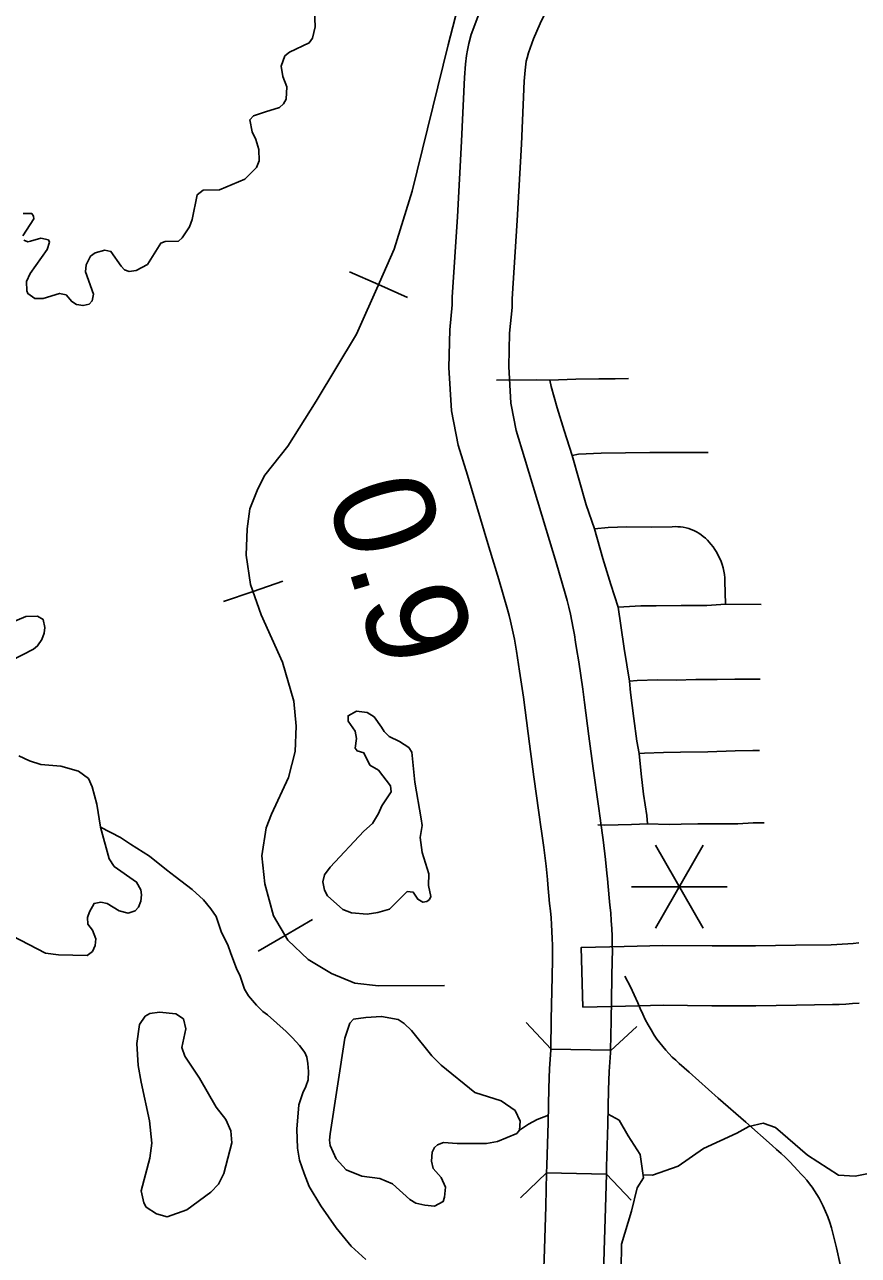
# Model space of a CAD drawing. Extents: x -19 to 366, y -4 to 359.
# Drawn here: x 153.013 to 153.672, y 184.765 to 185.739 of the extents above; entities that cross this region are included whole.
import ezdxf

# ---------------------------------------------------------------- set-up
doc = ezdxf.new("R2010")
doc.units = 0
for name, color, linetype in [('Level 10', 7, 'Continuous'), ('Level 31', 7, 'Continuous'), ('Level 35', 7, 'Continuous'), ('Level 37', 7, 'Continuous'), ('Level 40', 7, 'Continuous'), ('Level 47', 7, 'Continuous'), ('Level 48', 7, 'Continuous'), ('Level 60', 7, 'Continuous')]:
    doc.layers.add(name, color=color, linetype=linetype)

msp = doc.modelspace()

# ---------------------------------------------------------------- linework, layer by layer
at = {"layer": 'Level 10'}
for p, q in [((153.35044, 185.4331), (153.3558, 185.40613)), ((153.4216, 185.10237), (153.42157, 185.10262)), ((153.43015, 184.9855), (153.43015, 184.9856)), ((153.4544, 184.9614), (153.48821, 184.96222)), ((153.48821, 184.96222), (153.48819, 184.96222)), ((153.42901, 184.9281), (153.47635, 184.92734)), ((153.42576, 184.83036), (153.4731, 184.82928))]:
    msp.add_line(p, q, dxfattribs=at)
for points in [[(153.419, 185.85408), (153.41621, 185.84816), (153.41283, 185.84102), (153.40658, 185.82427), (153.38324, 185.77131), (153.3775, 185.75897), (153.37141, 185.74501), (153.36619, 185.73078), (153.36427, 185.72379), (153.36317, 185.71864), (153.36245, 185.71419), (153.36161, 185.70747), (153.36084, 185.69683), (153.35853, 185.64652), (153.3552, 185.58654), (153.35106, 185.52315), (153.3511, 185.51711), (153.34917, 185.4974), (153.34853, 185.46748), (153.35044, 185.4331)], [(153.39752, 185.43925), (153.39591, 185.46829), (153.39647, 185.49458), (153.39847, 185.51494), (153.39842, 185.52176), (153.40246, 185.58368), (153.40581, 185.64412), (153.40811, 185.69403), (153.40874, 185.70281), (153.40933, 185.70747), (153.40972, 185.7099), (153.41029, 185.71254), (153.41133, 185.71633), (153.41537, 185.72738), (153.42067, 185.7395), (153.42638, 185.75177), (153.45046, 185.80644), (153.45648, 185.82257), (153.45903, 185.82794), (153.46185, 185.83395)], [(153.40178, 185.41765), (153.39776, 185.4379), (153.39752, 185.43925)], [(153.46846, 185.10917), (153.46656, 185.12229), (153.46259, 185.15013), (153.45923, 185.17582), (153.45574, 185.20242), (153.45437, 185.21308), (153.45286, 185.22392), (153.4512, 185.23474), (153.44948, 185.24515), (153.44873, 185.25029), (153.44782, 185.25587), (153.44682, 185.26137), (153.44574, 185.26686), (153.44456, 185.27234), (153.44329, 185.27784), (153.44191, 185.28327), (153.44047, 185.28872), (153.43332, 185.31314), (153.4255, 185.33929), (153.40838, 185.3959), (153.40178, 185.41765)], [(153.3558, 185.40613), (153.36307, 185.38217), (153.38016, 185.32566), (153.38792, 185.29971), (153.39486, 185.276), (153.39608, 185.27137), (153.39728, 185.26669), (153.39835, 185.26203), (153.39937, 185.25731), (153.4003, 185.25257), (153.40117, 185.24781), (153.40194, 185.24309), (153.40268, 185.23791), (153.40444, 185.22729), (153.40601, 185.21705), (153.40744, 185.20679), (153.40879, 185.19632), (153.41229, 185.16967), (153.41568, 185.14372), (153.41969, 185.11556), (153.4216, 185.10237)], [(153.42157, 185.10262), (153.42355, 185.08779), (153.42531, 185.0731), (153.42642, 185.06253), (153.42684, 185.05843), (153.42819, 185.04334), (153.42879, 185.03754), (153.42928, 185.03211), (153.42969, 185.02671), (153.43001, 185.0213), (153.43023, 185.01589), (153.43037, 185.01048), (153.43042, 185.00502), (153.43041, 184.99954), (153.43015, 184.9855)], [(153.47749, 184.98463), (153.47776, 184.99904), (153.47777, 185.00517), (153.47771, 185.01131), (153.47756, 185.0175), (153.4773, 185.02368), (153.47693, 185.02986), (153.47647, 185.03603), (153.47591, 185.04214), (153.47532, 185.04789), (153.47397, 185.06294), (153.47352, 185.06739), (153.47237, 185.07838), (153.47053, 185.09375), (153.46849, 185.10892)], [(153.48706, 185.00956), (153.45324, 185.00873), (153.4544, 184.9614)], [(153.67265, 185.0123), (153.6683, 185.01184), (153.66396, 185.01145), (153.6596, 185.01115), (153.65525, 185.01092), (153.65092, 185.01077), (153.62279, 185.01038), (153.59097, 185.00987), (153.55665, 185.00991), (153.51765, 185.01027), (153.48708, 185.00956)], [(153.43015, 184.9856), (153.42939, 184.95162), (153.42901, 184.9281)], [(153.47635, 184.92734), (153.47672, 184.95071), (153.47749, 184.98453)], [(153.48819, 184.96222), (153.51798, 184.96292), (153.5564, 184.96256), (153.59132, 184.96252), (153.62351, 184.96303), (153.65205, 184.96344), (153.65728, 184.96361), (153.66249, 184.96388), (153.66772, 184.96425), (153.67292, 184.96472)], [(153.42901, 184.9281), (153.429, 184.92739), (153.428, 184.91302), (153.42749, 184.89727), (153.4269, 184.8701), (153.4259, 184.83628), (153.42576, 184.83036)], [(153.47635, 184.92734), (153.47632, 184.92537), (153.4753, 184.91061), (153.47482, 184.89599), (153.47423, 184.86889), (153.47323, 184.83504), (153.4731, 184.82928)], [(153.41467, 184.48583), (153.41567, 184.49861), (153.41649, 184.51125), (153.41716, 184.5239), (153.41766, 184.53658), (153.41939, 184.59718), (153.42065, 184.65032), (153.42198, 184.69474), (153.42292, 184.73294), (153.42402, 184.77005), (153.42516, 184.80394), (153.42576, 184.83036)], [(153.4731, 184.82928), (153.47249, 184.80261), (153.47135, 184.76855), (153.47025, 184.73165), (153.46931, 184.69345), (153.46798, 184.64905), (153.46672, 184.59594), (153.46498, 184.53496), (153.46446, 184.52172), (153.46376, 184.50847), (153.4629, 184.49522), (153.46187, 184.48213)]]:
    msp.add_lwpolyline(points, dxfattribs=at)
at = {"layer": 'Level 31'}
for points in [[(153.38604, 185.45756), (153.41817, 185.45782), (153.42829, 185.45749)], [(153.42829, 185.45749), (153.44896, 185.45824), (153.4671, 185.45852), (153.47991, 185.45853), (153.49058, 185.45878)], [(153.42829, 185.45749), (153.42939, 185.45241), (153.43418, 185.43555), (153.43956, 185.4177), (153.44603, 185.39773)], [(153.44603, 185.39773), (153.45112, 185.39883), (153.46904, 185.39968), (153.50741, 185.40032), (153.52397, 185.40025), (153.55365, 185.40018)], [(153.44603, 185.39773), (153.45712, 185.35875), (153.46356, 185.33973)], [(153.46356, 185.33973), (153.47444, 185.341), (153.48928, 185.34138), (153.50887, 185.34127), (153.52516, 185.3415), (153.52736, 185.34159), (153.52954, 185.34154), (153.53174, 185.34136), (153.53391, 185.34104), (153.53608, 185.34059), (153.5382, 185.34), (153.54026, 185.33928), (153.5423, 185.33844), (153.54427, 185.33748), (153.54617, 185.33639), (153.54801, 185.33519), (153.54975, 185.33388), (153.55141, 185.33246), (153.55299, 185.33094), (153.55446, 185.32933), (153.55581, 185.32763), (153.55744, 185.32556), (153.55895, 185.32339), (153.56034, 185.32116), (153.56159, 185.31884), (153.56273, 185.31646), (153.56373, 185.31402), (153.56461, 185.31154), (153.56535, 185.309), (153.56592, 185.30643), (153.56638, 185.30383), (153.56669, 185.30121), (153.56684, 185.29857), (153.56727, 185.28032)], [(153.46356, 185.33973), (153.4702, 185.31648), (153.47655, 185.29581), (153.48239, 185.27785)], [(153.48239, 185.27785), (153.50024, 185.27882), (153.51237, 185.27887), (153.53232, 185.27927), (153.55259, 185.27918), (153.56727, 185.28032)], [(153.48239, 185.27785), (153.48448, 185.26344), (153.48715, 185.24519), (153.49122, 185.21927)], [(153.56727, 185.28032), (153.59544, 185.27989)], [(153.49122, 185.21927), (153.49745, 185.21996), (153.51347, 185.22038), (153.52833, 185.22025), (153.54392, 185.22059), (153.56078, 185.22078), (153.5748, 185.22088), (153.58882, 185.22092), (153.59469, 185.22103)], [(153.49122, 185.21927), (153.49205, 185.21045), (153.49468, 185.18973), (153.49725, 185.17186), (153.49891, 185.16224)], [(153.49891, 185.16224), (153.50326, 185.16249), (153.51836, 185.16294), (153.5318, 185.16322), (153.5532, 185.16354), (153.57502, 185.16426), (153.58903, 185.16461), (153.5941, 185.16445)], [(153.49891, 185.16224), (153.50053, 185.14611), (153.50249, 185.12986), (153.50519, 185.11294), (153.50546, 185.10637)], [(153.46619, 185.10577), (153.47195, 185.1055), (153.49283, 185.106), (153.50546, 185.10637)], [(153.50546, 185.10637), (153.52271, 185.10607), (153.53218, 185.10629), (153.54548, 185.10643), (153.55964, 185.10654), (153.57701, 185.10642), (153.58911, 185.10716), (153.59789, 185.10724)], [(153.48764, 184.98589), (153.49205, 184.97755), (153.498, 184.96477), (153.49982, 184.96037), (153.50179, 184.95603), (153.50386, 184.95175), (153.50607, 184.94753), (153.50842, 184.94338), (153.51089, 184.9393), (153.51302, 184.93622), (153.51526, 184.93321), (153.5176, 184.93028), (153.52003, 184.92743), (153.52255, 184.92466), (153.52519, 184.92198), (153.52789, 184.91939), (153.53069, 184.91689), (153.53852, 184.91004), (153.56156, 184.88956), (153.58347, 184.87043), (153.60411, 184.85196), (153.60775, 184.84891), (153.61128, 184.84575), (153.61474, 184.84249), (153.61811, 184.83914), (153.62136, 184.83569), (153.62454, 184.83216), (153.62696, 184.82968), (153.62931, 184.82713), (153.63157, 184.82449), (153.63371, 184.82177), (153.63578, 184.81898), (153.63774, 184.81613), (153.6396, 184.8132), (153.64137, 184.81021), (153.64303, 184.80717), (153.64456, 184.80406), (153.6464, 184.79982), (153.64811, 184.79553), (153.64969, 184.79119), (153.65114, 184.78681), (153.65521, 184.77101), (153.66093, 184.74457)]]:
    msp.add_lwpolyline(points, dxfattribs=at)
at = {"layer": 'Level 35'}
for points in [[(153.24224, 185.74997), (153.24266, 185.73706), (153.24061, 185.72813), (153.23797, 185.72432), (153.22227, 185.71702), (153.21869, 185.71397), (153.21587, 185.70598), (153.21723, 185.69763), (153.22029, 185.68948), (153.21976, 185.67979), (153.21769, 185.67599), (153.21448, 185.67312), (153.20331, 185.66984), (153.19385, 185.66657), (153.19102, 185.66333), (153.19276, 185.65403), (153.19581, 185.64797), (153.19811, 185.63981), (153.19833, 185.63089), (153.19627, 185.62556), (153.18702, 185.6164), (153.16697, 185.60814), (153.15408, 185.6077), (153.14936, 185.60407), (153.14545, 185.58449), (153.14339, 185.57879), (153.13755, 185.57002), (153.13453, 185.56735), (153.12411, 185.56711), (153.12051, 185.56576), (153.11015, 185.549), (153.10108, 185.54421), (153.09558, 185.54343), (153.09179, 185.54474), (153.08913, 185.54757), (153.08113, 185.55931), (153.0762, 185.56042), (153.06863, 185.5583), (153.06504, 185.55543), (153.06146, 185.54877), (153.0611, 185.54307), (153.06742, 185.52544), (153.0663, 185.52012), (153.06385, 185.51764), (153.05912, 185.51648), (153.05381, 185.5174), (153.0502, 185.51966), (153.04563, 185.52496), (153.04051, 185.52607), (153.02765, 185.52202), (153.02083, 185.52199), (153.01551, 185.52595), (153.01455, 185.52823), (153.01434, 185.53544), (153.01716, 185.54172), (153.03073, 185.56077), (153.03241, 185.56667), (153.03165, 185.56837), (153.02577, 185.56968), (153.01763, 185.56736)], [(153.01156, 185.57151), (153.02003, 185.58503), (153.01983, 185.58731), (153.0185, 185.5892), (153.01168, 185.58936)], [(153.01763, 185.56736), (153.01536, 185.56697), (153.01214, 185.56809)], [(153.32656, 185.11046), (153.32734, 185.10514), (153.32567, 185.09564), (153.32723, 185.08369), (153.33259, 185.06681), (153.33244, 185.0577), (153.33417, 185.04897), (153.33305, 185.0465), (153.33097, 185.04497), (153.32794, 185.04438), (153.32395, 185.04683), (153.32033, 185.05232), (153.31559, 185.05306), (153.30162, 185.03894), (153.29235, 185.03624), (153.28383, 185.03506), (153.27151, 185.03614), (153.26449, 185.03876), (153.25233, 185.04953), (153.25004, 185.05407), (153.24888, 185.06052), (153.25018, 185.06604), (153.25452, 185.07213), (153.28132, 185.10075), (153.28793, 185.10685), (153.29283, 185.11466), (153.29546, 185.12075), (153.30281, 185.1318), (153.30222, 185.13654), (153.2927, 185.14903), (153.28587, 185.15299), (153.28129, 185.16265), (153.27579, 185.16433), (153.27445, 185.16641), (153.27537, 185.17401), (153.27441, 185.17971), (153.26869, 185.18765), (153.26868, 185.19202), (153.2753, 185.19566), (153.28383, 185.19456), (153.28933, 185.19117), (153.29523, 185.18303), (153.29733, 185.17944), (153.30113, 185.17566), (153.30929, 185.17171)], [(153.30929, 185.17171), (153.3167, 185.16681), (153.31918, 185.16321), (153.32153, 185.13949), (153.32656, 185.11046)], [(153.07291, 185.10373), (153.0887, 185.0957), (153.09674, 185.09051), (153.11166, 185.08088), (153.12509, 185.07008), (153.13199, 185.06487), (153.14541, 185.05446), (153.15426, 185.04624), (153.16005, 185.03912), (153.1643, 185.03311), (153.16826, 185.02139), (153.17374, 185.01008), (153.17571, 185.00479), (153.18083, 184.99119), (153.18317, 184.98667), (153.18674, 184.97571), (153.18985, 184.97044), (153.19641, 184.96295), (153.20141, 184.95809), (153.20486, 184.95549), (153.21984, 184.94206), (153.22484, 184.9372), (153.23023, 184.93121), (153.23449, 184.92558), (153.23606, 184.9218), (153.23689, 184.91687), (153.23736, 184.91042), (153.23707, 184.90396), (153.23525, 184.8986), (153.23305, 184.89363), (153.22977, 184.88407), (153.22815, 184.86504), (153.22875, 184.84985), (153.2304, 184.84037), (153.23397, 184.82979), (153.23791, 184.8196), (153.24723, 184.80417), (153.25923, 184.78688), (153.2712, 184.77226), (153.28273, 184.76181)], [(153.10508, 184.90222), (153.10276, 184.91532), (153.10175, 184.93278), (153.10378, 184.94779), (153.1083, 184.95427), (153.1119, 184.95637), (153.11947, 184.95755), (153.13255, 184.95628), (153.13863, 184.95214), (153.14036, 184.94436), (153.13719, 184.92953), (153.13968, 184.92271), (153.15111, 184.90529), (153.16445, 184.88238), (153.17206, 184.87254), (153.17589, 184.86364), (153.17687, 184.85415), (153.17051, 184.82981), (153.16619, 184.82144), (153.16015, 184.81514), (153.14125, 184.80119), (153.12555, 184.79561), (153.1172, 184.79784), (153.10904, 184.80331), (153.10713, 184.80653), (153.10501, 184.81621), (153.11193, 184.84187), (153.1134, 184.85384), (153.11163, 184.87149)], [(153.26625, 184.93692), (153.27, 184.9489), (153.27302, 184.95195), (153.28267, 184.95332), (153.29517, 184.95414), (153.30825, 184.95174), (153.31319, 184.94853), (153.3189, 184.94306), (153.33488, 184.92281), (153.3423, 184.91544), (153.36909, 184.89393), (153.38976, 184.88738), (153.40078, 184.87965), (153.40497, 184.87131), (153.40424, 184.86409), (153.40217, 184.86161), (153.38685, 184.85509), (153.37833, 184.85371), (153.35502, 184.8536), (153.34422, 184.85431), (153.33949, 184.85258), (153.33704, 184.85048), (153.33515, 184.84667), (153.33461, 184.83964), (153.33615, 184.83376), (153.34243, 184.82677), (153.34586, 184.819), (153.34513, 184.81121), (153.34382, 184.8076), (153.33701, 184.80396), (153.32943, 184.80487), (153.32242, 184.80635), (153.31767, 184.80918), (153.30398, 184.82165), (153.29393, 184.82577), (153.27971, 184.8278), (153.26719, 184.83267), (153.2592, 184.84137), (153.25462, 184.85198), (153.25403, 184.85634), (153.25458, 184.86128)], [(153.25458, 184.86128), (153.26625, 184.93692)], [(153.10508, 184.90222), (153.11163, 184.87149)], [(153.42716, 184.87594), (153.4184, 184.87244), (153.4114, 184.86893), (153.40424, 184.86409)], [(153.50186, 184.55303), (153.49883, 184.56778), (153.49383, 184.58043), (153.49182, 184.59173), (153.48438, 184.60618), (153.48526, 184.61712), (153.48416, 184.71389), (153.48503, 184.77389), (153.49291, 184.80016), (153.49729, 184.81855), (153.50254, 184.82643), (153.49991, 184.84482), (153.49029, 184.85971), (153.48328, 184.87197), (153.4744, 184.87682)], [(153.50219, 184.82892), (153.50966, 184.82852), (153.52979, 184.83553), (153.54992, 184.84954), (153.57618, 184.8618), (153.58581, 184.86706), (153.59719, 184.86969), (153.60681, 184.86618), (153.6322, 184.84429), (153.6567, 184.82852), (153.66983, 184.82765), (153.68296, 184.83028)]]:
    msp.add_lwpolyline(points, dxfattribs=at)
at = {"layer": 'Level 37'}
for points in [[(153.42902, 184.92859), (153.40968, 184.9494)], [(153.49715, 184.94619), (153.47634, 184.92685)], [(153.40522, 184.81073), (153.42576, 184.83036)], [(153.4731, 184.82928), (153.49272, 184.80873)]]:
    msp.add_lwpolyline(points, dxfattribs=at)
at = {"layer": 'Level 40'}
for p, q in [((153.29275, 185.53305), (153.26989, 185.54316)), ((153.29275, 185.53305), (153.31562, 185.52293)), ((153.21719, 185.29856), (153.19358, 185.29035)), ((153.17026, 185.28225), (153.19358, 185.29035)), ((153.24053, 185.03073), (153.21892, 185.01817)), ((153.19758, 185.00576), (153.21892, 185.01817))]:
    msp.add_line(p, q, dxfattribs=at)
for points in [[(153.93742, 187.47401), (153.83751, 187.27234), (153.7815, 187.11161), (153.71711, 186.93376), (153.65909, 186.76933), (153.59235, 186.58544), (153.52561, 186.4029), (153.51219, 186.36565), (153.481, 186.25055), (153.43841, 186.07606), (153.38944, 185.88378), (153.34786, 185.72271), (153.31935, 185.60694), (153.30526, 185.56096), (153.29353, 185.53479), (153.27542, 185.49385), (153.24355, 185.44083), (153.22108, 185.40526), (153.20297, 185.38223)], [(153.90056, 187.43576), (153.83751, 187.27234), (153.7815, 187.11161), (153.71711, 186.93376), (153.65909, 186.76933), (153.59235, 186.58544), (153.52561, 186.4029), (153.51219, 186.36565), (153.481, 186.25055), (153.43841, 186.07606), (153.38944, 185.88378), (153.34786, 185.72271), (153.31935, 185.60694), (153.30526, 185.56096), (153.29353, 185.53479), (153.27542, 185.49385), (153.24355, 185.44083), (153.22108, 185.40526), (153.20297, 185.38223)], [(153.20297, 185.38223), (153.19724, 185.37145), (153.19095, 185.35571), (153.18885, 185.33997), (153.18815, 185.31899), (153.19165, 185.2959), (153.20003, 185.27177), (153.21681, 185.23435), (153.2259, 185.20357), (153.22765, 185.18364), (153.22695, 185.1637), (153.22171, 185.14307), (153.20807, 185.11404), (153.20388, 185.1032), (153.20038, 185.08116), (153.20283, 185.05899), (153.20982, 185.03381), (153.22101, 185.01457), (153.23709, 184.99918), (153.25561, 184.98799), (153.27414, 184.9803), (153.29267, 184.9782), (153.3451, 184.97855)], [(153.20297, 185.38223), (153.19724, 185.37145), (153.19095, 185.35571), (153.18885, 185.33997), (153.18815, 185.31899), (153.19165, 185.2959), (153.20003, 185.27177), (153.21681, 185.23435), (153.2259, 185.20357), (153.22765, 185.18364), (153.22695, 185.1637), (153.22171, 185.14307), (153.20807, 185.11404), (153.20388, 185.1032), (153.20038, 185.08116), (153.20283, 185.05899), (153.20982, 185.03381), (153.22101, 185.01457), (153.23709, 184.99918), (153.25561, 184.98799), (153.27414, 184.9803), (153.29267, 184.9782), (153.3451, 184.97855)]]:
    msp.add_lwpolyline(points, dxfattribs=at)
at = {"layer": 'Level 47'}
for points in [[(153.00196, 185.23555), (153.01993, 185.24475), (153.02314, 185.24723), (153.02653, 185.25219), (153.02841, 185.25732), (153.02877, 185.26169), (153.02742, 185.26814), (153.02305, 185.27078), (153.01377, 185.27036), (152.98975, 185.26037)], [(153.10531, 185.05034), (153.10473, 185.05432), (153.10148, 185.06038), (153.08382, 185.07264), (153.07963, 185.0787), (153.07291, 185.10373), (153.07, 185.12194), (153.06635, 185.13579), (153.0633, 185.14242), (153.05551, 185.14808), (153.04148, 185.15219), (153.02575, 185.15344), (153.01664, 185.15644), (153.00829, 185.16038)], [(153.00312, 185.01775), (153.0295, 185.00421), (153.03955, 185.00274), (153.06228, 185.00228), (153.06644, 185.00553), (153.0687, 185.01009), (153.06925, 185.01541), (153.06657, 185.02224), (153.06295, 185.02716), (153.06256, 185.03228), (153.06406, 185.03685), (153.06782, 185.04351), (153.07312, 185.04449), (153.07805, 185.04337), (153.08754, 185.03772), (153.09475, 185.03567), (153.10043, 185.03759), (153.10288, 185.04045), (153.10476, 185.04521), (153.10531, 185.05034)]]:
    msp.add_lwpolyline(points, dxfattribs=at)
at = {"layer": 'Level 48'}
for p, q in [((153.54968, 185.08956), (153.51181, 185.02395)), ((153.51181, 185.08956), (153.54968, 185.02395)), ((153.49287, 185.05675), (153.56862, 185.05675))]:
    msp.add_line(p, q, dxfattribs=at)
at = {"layer": 'Level 60'}
for points in [[(154.11585, 1.87092), (153.9063, 10.48743), (153.69602, 19.10409), (153.48501, 27.72087), (153.27327, 36.3378), (153.0608, 44.95486), (152.84759, 53.57206), (152.63366, 62.1894), (152.419, 70.80688), (152.20362, 79.42449), (151.98751, 88.04225), (151.77068, 96.66014), (151.55312, 105.27817), (151.33484, 113.89634), (151.11584, 122.51465), (150.89612, 131.13311), (150.67568, 139.7517), (150.45452, 148.37043), (150.23264, 156.98931), (150.01005, 165.60832), (149.78674, 174.22748), (149.56272, 182.84677), (149.33799, 191.46621), (149.11254, 200.0858), (148.88638, 208.70552), (148.65952, 217.32539), (148.43194, 225.9454), (148.20366, 234.56555), (147.97466, 243.18584), (147.74497, 251.80628), (147.51457, 260.42687), (147.28346, 269.04759), (147.05165, 277.66846), (146.81914, 286.28948), (146.58593, 294.91064), (146.35202, 303.53194), (146.11742, 312.15339), (145.88211, 320.77499), (145.64611, 329.39673), (145.40941, 338.01861), (145.17202, 346.64065)], [(0, 180.89994), (7.12284, 180.90436), (14.24566, 180.9176), (21.36847, 180.93968), (28.49124, 180.97058), (35.61397, 181.01031), (42.73664, 181.05888), (49.85925, 181.11627), (56.98178, 181.18249), (64.10422, 181.25754), (71.22656, 181.34142), (78.3488, 181.43413), (85.47091, 181.53567), (92.5929, 181.64603), (99.71474, 181.76523), (106.83643, 181.89325), (113.95795, 182.0301), (121.0793, 182.17578), (128.20046, 182.33029), (135.32143, 182.49362), (142.44218, 182.66579), (149.56272, 182.84677), (156.68303, 183.03659), (163.8031, 183.23523), (170.92291, 183.4427), (178.04247, 183.65899), (185.16175, 183.88411), (192.28074, 184.11805), (199.39944, 184.36082), (206.51784, 184.61242), (213.63591, 184.87283), (220.75366, 185.14207), (227.87107, 185.42014), (234.98813, 185.70702), (242.10483, 186.00273), (249.22115, 186.30726), (256.33709, 186.62061), (263.45264, 186.94279), (270.56779, 187.27378), (277.68251, 187.61359), (284.79682, 187.96222), (291.91068, 188.31967), (299.02409, 188.68594), (306.13705, 189.06103), (313.24954, 189.44494), (320.36154, 189.83766), (327.47305, 190.23919), (334.58406, 190.64954), (341.69455, 191.06871)]]:
    msp.add_spline(points, degree=3, dxfattribs=at)

# ---------------------------------------------------------------- texts
at = {"layer": 'Level 48'}
msp.add_text('0.9', height=0.08, rotation=286.81407, dxfattribs=at).set_placement((153.2509, 185.36777))

doc.saveas('drawing.dxf')
